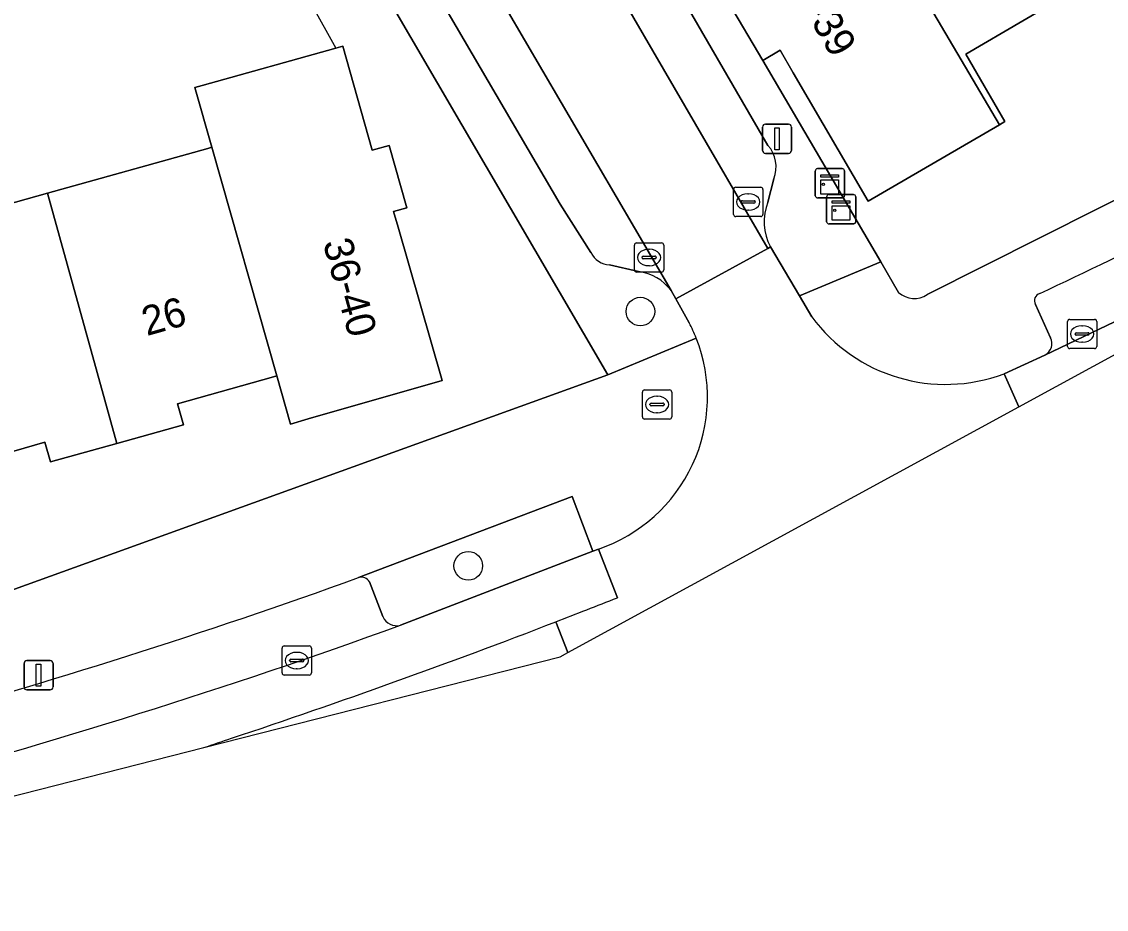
# Model space of a CAD drawing. Extents: x 159716 to 160783, y 383290 to 384031.
# Drawn here: x 160189.83 to 160226.9, y 383296.16 to 383326.49 of the extents above; entities that cross this region are included whole.
import ezdxf

# ---------------------------------------------------------------- set-up
doc = ezdxf.new("R2010")
doc.units = 0
for name, color, linetype in [('IMGEO_Boom', 7, 'Continuous'), ('IMGEO_Brandkraan', 7, 'Continuous'), ('IMGEO_Erf', 7, 'Continuous'), ('IMGEO_Groenvoorziening', 7, 'Continuous'), ('IMGEO_Kast', 7, 'Continuous'), ('IMGEO_Kolk', 7, 'Continuous'), ('IMGEO_Lichtmast', 7, 'Continuous'), ('IMGEO_Muur', 7, 'Continuous'), ('IMGEO_Pand', 7, 'Continuous'), ('IMGEO_Pand_nummerreeks', 7, 'Continuous'), ('IMGEO_Parkeervlak_open', 7, 'Continuous'), ('IMGEO_Rijbaan_lokaal_gesloten', 7, 'Continuous'), ('IMGEO_Rijbaan_lokaal_open', 7, 'Continuous'), ('IMGEO_Voetpad_open', 7, 'Continuous')]:
    doc.layers.add(name, color=color, linetype=linetype)

msp = doc.modelspace()

# ---------------------------------------------------------------- linework, layer by layer
at = {"layer": 'IMGEO_Boom'}
for centre in [(160210.978, 383316.589), (160205.095, 383307.901)]:
    msp.add_circle(centre, 0.489, dxfattribs=at)
at = {"layer": 'IMGEO_Brandkraan'}
for p, q in [((160211.048, 383312.987), (160211.048, 383313.839)), ((160211.123, 383313.913), (160211.975, 383313.913)), ((160211.536, 383313.693), (160211.561, 383313.693)), ((160212.049, 383313.839), (160212.049, 383312.987)), ((160211.307, 383313.407), (160211.307, 383313.419)), ((160211.745, 383313.37), (160211.347, 383313.37)), ((160211.35, 383313.456), (160211.748, 383313.456)), ((160211.791, 383313.419), (160211.791, 383313.407)), ((160211.975, 383312.913), (160211.123, 383312.913)), ((160211.559, 383313.133), (160211.534, 383313.133))]:
    msp.add_line(p, q, dxfattribs=at)
for points in [[(160211.048, 383312.987), (160211.048, 383313.839)], [(160211.123, 383313.913), (160211.975, 383313.913)], [(160212.049, 383313.839), (160212.049, 383312.987)], [(160211.975, 383312.913), (160211.123, 383312.913)]]:
    msp.add_lwpolyline(points, dxfattribs=at)
for centre, radius, start, end in [((160211.125, 383313.837), 0.0765, 91.552, 178.448), ((160211.125, 383313.837), 0.0765, 91.552, 178.448), ((160211.973, 383313.837), 0.0765, 1.552, 88.448), ((160211.973, 383313.837), 0.0765, 1.552, 88.448), ((160211.347, 383313.416), 0.0403, 85.8775, 175.7526), ((160211.344, 383313.406), 0.0366, 178.938, 274.7102), ((160211.748, 383313.413), 0.043, 264.8664, 352.4533), ((160211.752, 383313.418), 0.0386, 1.7309, 96.639), ((160211.125, 383312.989), 0.0765, 181.552, 268.448), ((160211.125, 383312.989), 0.0765, 181.552, 268.448), ((160211.973, 383312.989), 0.0765, 271.552, 358.448), ((160211.973, 383312.989), 0.0765, 271.552, 358.448)]:
    msp.add_arc(centre, radius, start, end, dxfattribs=at)
for centre, major_axis, ratio, start_param, end_param in [((160211.535, 383313.413), (-0.387, 0.002), 0.722429, 4.712389, 7.853982), ((160211.56, 383313.413), (-0.39, 0.002), 0.717154, 1.570796, 4.712389)]:
    msp.add_ellipse(centre, major_axis=major_axis, ratio=ratio, start_param=start_param, end_param=end_param, dxfattribs=at)
at = {"layer": 'IMGEO_Erf'}
for points in [[(160220.786, 383317.171), (160238.249, 383325.951), (160247.588, 383331.001), (160253.539, 383334.531), (160259.394, 383338.216), (160264.927, 383342.048), (160264.625, 383342.477), (160263.613, 383343.914), (160253.869, 383360.915)], [(160163.296, 383305.007), (160166.005, 383305.429), (160165.795, 383306.286), (160164.867, 383310.308), (160163.935, 383314.054), (160168.634, 383315.223), (160167.695, 383318.996), (160166.699, 383323), (160169.972, 383323.816), (160171.22, 383324.127), (160171.871, 383322.489), (160175.99, 383312.13), (160178.186, 383312.92), (160174.593, 383319.911), (160176.942, 383320.802), (160179.709, 383321.851), (160181.912, 383317.551), (160183.87, 383318.595), (160185.666, 383315.292), (160187.136, 383311.114), (160188.629, 383306.759), (160209.871, 383314.427), (160185.573, 383355.997)], [(160230.278, 383330.181), (160225.999, 383327.667), (160222.104, 383325.378), (160223.439, 383323.079), (160223.255, 383322.972), (160218.76, 383320.363), (160216.205, 383324.74), (160215.753, 383325.515), (160215.167, 383325.168), (160219.193, 383318.286), (160219.806, 383317.239)], [(160184.864, 383318.991), (160190.719, 383320.631), (160196.192, 383322.165), (160196.326, 383322.203), (160195.745, 383324.24), (160195.996, 383324.31), (160200.57, 383325.593), (160200.81, 383325.66), (160201.807, 383322.102), (160202.392, 383322.266), (160202.991, 383320.129), (160202.541, 383320.003), (160202.694, 383319.468), (160204.199, 383314.228), (160199.626, 383312.919), (160199.02, 383312.746), (160198.552, 383314.39), (160198.437, 383314.358), (160195.158, 383313.439), (160195.358, 383312.723), (160193.082, 383312.085), (160190.813, 383311.45), (160190.624, 383312.123), (160188.41, 383311.49)]]:
    msp.add_lwpolyline(points, dxfattribs=at)
msp.add_arc((160220.34, 383317.84), 0.804, 228.3849, 303.6766, dxfattribs=at)
at = {"layer": 'IMGEO_Groenvoorziening'}
for points in [[(160209.348, 383308.4), (160208.651, 383310.273), (160201.348, 383307.5)], [(160202.775, 383305.87), (160209.348, 383308.4)], [(160201.722, 383307.354), (160202.176, 383306.165)]]:
    msp.add_lwpolyline(points, dxfattribs=at)
for centre, radius, start, end in [((160201.443, 383307.191), 0.323, 30.2253, 107.126), ((160202.648, 383306.368), 0.514, 203.2667, 284.2939)]:
    msp.add_arc(centre, radius, start, end, dxfattribs=at)
at = {"layer": 'IMGEO_Kast'}
for p, q in [((160216.955, 383320.547), (160216.955, 383321.388)), ((160216.955, 383321.388), (160216.955, 383320.547)), ((160217.03, 383321.472), (160217.871, 383321.472)), ((160217.871, 383321.472), (160217.03, 383321.472)), ((160217.955, 383321.397), (160217.955, 383320.556)), ((160217.955, 383320.556), (160217.955, 383321.397)), ((160217.88, 383320.472), (160217.039, 383320.472)), ((160217.039, 383320.472), (160217.88, 383320.472)), ((160217.344, 383319.659), (160217.344, 383320.5)), ((160217.344, 383320.5), (160217.344, 383319.659)), ((160217.419, 383320.584), (160218.26, 383320.584)), ((160218.26, 383320.584), (160217.419, 383320.584)), ((160218.344, 383320.509), (160218.344, 383319.668)), ((160218.344, 383319.668), (160218.344, 383320.509)), ((160218.269, 383319.584), (160217.428, 383319.584)), ((160217.428, 383319.584), (160218.269, 383319.584))]:
    msp.add_line(p, q, dxfattribs=at)
for points in [[(160217.15, 383321.262), (160217.75, 383321.262), (160217.75, 383321.177), (160217.15, 383321.177), (160217.15, 383321.262)], [(160217.15, 383321.087), (160217.75, 383321.087), (160217.75, 383320.598), (160217.15, 383320.598), (160217.15, 383321.087)], [(160217.539, 383320.374), (160218.139, 383320.374), (160218.139, 383320.289), (160217.539, 383320.289), (160217.539, 383320.374)], [(160217.539, 383320.199), (160218.139, 383320.199), (160218.139, 383319.71), (160217.539, 383319.71), (160217.539, 383320.199)]]:
    msp.add_lwpolyline(points, dxfattribs=at)
for centre in [(160217.234, 383320.936), (160217.623, 383320.048)]:
    msp.add_circle(centre, 0.0377, dxfattribs=at)
for centre, start, end in [((160217.033, 383321.394), 92.4484, 184.2845), ((160217.033, 383321.394), 92.4484, 184.2845), ((160217.877, 383321.394), 2.4484, 94.2845), ((160217.877, 383321.394), 2.4484, 94.2845), ((160217.033, 383320.55), 182.4484, 274.2845), ((160217.033, 383320.55), 182.4484, 274.2845), ((160217.422, 383320.506), 92.4484, 184.2845), ((160217.422, 383320.506), 92.4484, 184.2845), ((160217.877, 383320.55), 272.4484, 4.2845), ((160217.877, 383320.55), 272.4484, 4.2845), ((160218.266, 383320.506), 2.4484, 94.2845), ((160218.266, 383320.506), 2.4484, 94.2845), ((160217.422, 383319.662), 182.4484, 274.2845), ((160217.422, 383319.662), 182.4484, 274.2845), ((160218.266, 383319.662), 272.4484, 4.2845), ((160218.266, 383319.662), 272.4484, 4.2845)]:
    msp.add_arc(centre, 0.0779, start, end, dxfattribs=at)
at = {"layer": 'IMGEO_Kolk'}
for p, q in [((160214.164, 383319.908), (160214.164, 383320.76)), ((160214.239, 383320.834), (160215.091, 383320.834)), ((160214.652, 383320.614), (160214.677, 383320.614)), ((160215.165, 383320.76), (160215.165, 383319.908)), ((160214.423, 383320.328), (160214.423, 383320.34)), ((160214.861, 383320.291), (160214.463, 383320.291)), ((160214.466, 383320.377), (160214.864, 383320.377)), ((160214.907, 383320.34), (160214.907, 383320.328)), ((160214.675, 383320.054), (160214.65, 383320.054)), ((160215.091, 383319.834), (160214.239, 383319.834)), ((160210.775, 383318.01), (160210.775, 383318.862)), ((160210.85, 383318.936), (160211.702, 383318.936)), ((160211.776, 383318.862), (160211.776, 383318.01)), ((160211.034, 383318.43), (160211.034, 383318.442)), ((160211.472, 383318.393), (160211.074, 383318.393)), ((160211.077, 383318.479), (160211.475, 383318.479)), ((160211.263, 383318.716), (160211.288, 383318.716)), ((160211.518, 383318.442), (160211.518, 383318.43)), ((160211.286, 383318.156), (160211.261, 383318.156)), ((160211.702, 383317.936), (160210.85, 383317.936)), ((160225.577, 383315.396), (160225.577, 383316.248)), ((160225.652, 383316.322), (160226.504, 383316.322)), ((160226.578, 383316.248), (160226.578, 383315.396)), ((160225.836, 383315.816), (160225.836, 383315.828)), ((160226.274, 383315.779), (160225.876, 383315.779)), ((160225.879, 383315.865), (160226.277, 383315.865)), ((160226.065, 383316.102), (160226.09, 383316.102)), ((160226.32, 383315.828), (160226.32, 383315.816)), ((160226.088, 383315.542), (160226.063, 383315.542)), ((160226.504, 383315.322), (160225.652, 383315.322)), ((160198.732, 383304.239), (160198.732, 383305.091)), ((160198.807, 383305.165), (160199.659, 383305.165)), ((160199.733, 383305.091), (160199.733, 383304.239)), ((160198.991, 383304.659), (160198.991, 383304.671)), ((160199.034, 383304.708), (160199.432, 383304.708)), ((160199.22, 383304.945), (160199.245, 383304.945)), ((160199.475, 383304.671), (160199.475, 383304.659)), ((160199.429, 383304.622), (160199.031, 383304.622)), ((160199.243, 383304.385), (160199.218, 383304.385)), ((160199.659, 383304.165), (160198.807, 383304.165))]:
    msp.add_line(p, q, dxfattribs=at)
for points in [[(160214.164, 383319.908), (160214.164, 383320.76)], [(160214.239, 383320.834), (160215.091, 383320.834)], [(160215.165, 383320.76), (160215.165, 383319.908)], [(160215.091, 383319.834), (160214.239, 383319.834)], [(160210.775, 383318.01), (160210.775, 383318.862)], [(160210.85, 383318.936), (160211.702, 383318.936)], [(160211.776, 383318.862), (160211.776, 383318.01)], [(160211.702, 383317.936), (160210.85, 383317.936)], [(160225.577, 383315.396), (160225.577, 383316.248)], [(160225.652, 383316.322), (160226.504, 383316.322)], [(160226.578, 383316.248), (160226.578, 383315.396)], [(160226.504, 383315.322), (160225.652, 383315.322)], [(160198.732, 383304.239), (160198.732, 383305.091)], [(160198.807, 383305.165), (160199.659, 383305.165)], [(160199.733, 383305.091), (160199.733, 383304.239)], [(160199.659, 383304.165), (160198.807, 383304.165)]]:
    msp.add_lwpolyline(points, dxfattribs=at)
for centre, radius, start, end in [((160214.241, 383320.758), 0.0765, 91.552, 178.448), ((160214.241, 383320.758), 0.0765, 91.552, 178.448), ((160215.089, 383320.758), 0.0765, 1.552, 88.448), ((160215.089, 383320.758), 0.0765, 1.552, 88.448), ((160214.463, 383320.337), 0.0403, 85.8775, 175.7526), ((160214.46, 383320.327), 0.0366, 178.938, 274.7102), ((160214.864, 383320.334), 0.043, 264.8664, 352.4533), ((160214.868, 383320.339), 0.0386, 1.7309, 96.639), ((160214.241, 383319.91), 0.0765, 181.552, 268.448), ((160214.241, 383319.91), 0.0765, 181.552, 268.448), ((160215.089, 383319.91), 0.0765, 271.552, 358.448), ((160215.089, 383319.91), 0.0765, 271.552, 358.448), ((160210.852, 383318.86), 0.0765, 91.552, 178.448), ((160210.852, 383318.86), 0.0765, 91.552, 178.448), ((160211.7, 383318.86), 0.0765, 1.552, 88.448), ((160211.7, 383318.86), 0.0765, 1.552, 88.448), ((160211.074, 383318.439), 0.0403, 85.8775, 175.7526), ((160211.071, 383318.429), 0.0366, 178.938, 274.7102), ((160211.475, 383318.436), 0.043, 264.8664, 352.4533), ((160211.479, 383318.441), 0.0386, 1.7309, 96.639), ((160210.852, 383318.012), 0.0765, 181.552, 268.448), ((160210.852, 383318.012), 0.0765, 181.552, 268.448), ((160211.7, 383318.012), 0.0765, 271.552, 358.448), ((160211.7, 383318.012), 0.0765, 271.552, 358.448), ((160225.654, 383316.246), 0.0765, 91.552, 178.448), ((160225.654, 383316.246), 0.0765, 91.552, 178.448), ((160226.502, 383316.246), 0.0765, 1.552, 88.448), ((160226.502, 383316.246), 0.0765, 1.552, 88.448), ((160225.876, 383315.825), 0.0403, 85.8775, 175.7526), ((160225.873, 383315.815), 0.0366, 178.938, 274.7102), ((160226.277, 383315.822), 0.043, 264.8664, 352.4533), ((160226.281, 383315.827), 0.0386, 1.7309, 96.639), ((160225.654, 383315.398), 0.0765, 181.552, 268.448), ((160225.654, 383315.398), 0.0765, 181.552, 268.448), ((160226.502, 383315.398), 0.0765, 271.552, 358.448), ((160226.502, 383315.398), 0.0765, 271.552, 358.448), ((160198.809, 383305.089), 0.0765, 91.552, 178.448), ((160198.809, 383305.089), 0.0765, 91.552, 178.448), ((160199.657, 383305.089), 0.0765, 1.552, 88.448), ((160199.657, 383305.089), 0.0765, 1.552, 88.448), ((160199.031, 383304.668), 0.0403, 85.8775, 175.7526), ((160199.028, 383304.658), 0.0366, 178.938, 274.7102), ((160199.432, 383304.665), 0.043, 264.8664, 352.4533), ((160199.436, 383304.67), 0.0386, 1.7309, 96.639), ((160198.809, 383304.241), 0.0765, 181.552, 268.448), ((160198.809, 383304.241), 0.0765, 181.552, 268.448), ((160199.657, 383304.241), 0.0765, 271.552, 358.448), ((160199.657, 383304.241), 0.0765, 271.552, 358.448)]:
    msp.add_arc(centre, radius, start, end, dxfattribs=at)
for centre, major_axis, ratio, start_param, end_param in [((160214.651, 383320.334), (-0.387, 0.002), 0.722429, 4.712389, 7.853982), ((160214.676, 383320.334), (-0.39, 0.002), 0.717154, 1.570796, 4.712389), ((160211.262, 383318.436), (-0.387, 0.002), 0.722429, 4.712389, 7.853982), ((160211.287, 383318.436), (-0.39, 0.002), 0.717154, 1.570796, 4.712389), ((160226.064, 383315.822), (-0.387, 0.002), 0.722429, 4.712389, 7.853982), ((160226.089, 383315.822), (-0.39, 0.002), 0.717154, 1.570796, 4.712389), ((160199.219, 383304.665), (-0.387, 0.002), 0.722429, 4.712389, 7.853982), ((160199.244, 383304.665), (-0.39, 0.002), 0.717154, 1.570796, 4.712389)]:
    msp.add_ellipse(centre, major_axis=major_axis, ratio=ratio, start_param=start_param, end_param=end_param, dxfattribs=at)
at = {"layer": 'IMGEO_Lichtmast'}
for p, q in [((160215.154, 383322.092), (160215.154, 383322.892)), ((160215.154, 383322.892), (160215.154, 383322.092)), ((160215.254, 383322.992), (160216.044, 383322.992)), ((160216.044, 383322.992), (160215.254, 383322.992)), ((160216.144, 383322.892), (160216.144, 383322.092)), ((160216.144, 383322.092), (160216.144, 383322.892)), ((160216.044, 383321.992), (160215.254, 383321.992)), ((160215.254, 383321.992), (160216.044, 383321.992)), ((160190.012, 383304.662), (160190.802, 383304.662)), ((160190.802, 383304.662), (160190.012, 383304.662)), ((160189.912, 383303.762), (160189.912, 383304.562)), ((160189.912, 383304.562), (160189.912, 383303.762)), ((160190.902, 383304.562), (160190.902, 383303.762)), ((160190.902, 383303.762), (160190.902, 383304.562)), ((160190.802, 383303.662), (160190.012, 383303.662)), ((160190.012, 383303.662), (160190.802, 383303.662))]:
    msp.add_line(p, q, dxfattribs=at)
for points in [[(160215.574, 383322.867), (160215.724, 383322.867), (160215.724, 383322.117), (160215.574, 383322.117), (160215.574, 383322.867)], [(160190.332, 383304.537), (160190.482, 383304.537), (160190.482, 383303.787), (160190.332, 383303.787), (160190.332, 383304.537)]]:
    msp.add_lwpolyline(points, dxfattribs=at)
for centre, start, end in [((160215.254, 383322.892), 90, 180), ((160215.254, 383322.892), 90, 180), ((160216.044, 383322.892), 0, 90), ((160216.044, 383322.892), 360, 90), ((160215.254, 383322.092), 180, 270), ((160215.254, 383322.092), 180, 270), ((160216.044, 383322.092), 270, 0), ((160216.044, 383322.092), 270, 0), ((160190.012, 383304.562), 90, 180), ((160190.012, 383304.562), 90, 180), ((160190.802, 383304.562), 0, 90), ((160190.802, 383304.562), 360, 90), ((160190.012, 383303.762), 180, 270), ((160190.012, 383303.762), 180, 270), ((160190.802, 383303.762), 270, 0), ((160190.802, 383303.762), 270, 0)]:
    msp.add_arc(centre, 0.1, start, end, dxfattribs=at)
at = {"layer": 'IMGEO_Muur'}
msp.add_lwpolyline([(160190.734, 383339.781), (160192.197, 383340.648), (160200.57, 383325.593)], dxfattribs=at)
at = {"layer": 'IMGEO_Pand'}
for points in [[(160221.281, 383335.681), (160217.196, 383333.256), (160223.255, 383322.972), (160223.439, 383323.079), (160222.104, 383325.378), (160225.999, 383327.667)], [(160217.196, 383333.256), (160216.963, 383333.117), (160212.663, 383330.564), (160214.504, 383327.45), (160213.993, 383327.146), (160215.167, 383325.168), (160215.753, 383325.515), (160216.205, 383324.74), (160218.76, 383320.363), (160223.255, 383322.972)], [(160202.694, 383319.468), (160202.541, 383320.003), (160202.991, 383320.129), (160202.392, 383322.266), (160201.807, 383322.102), (160200.81, 383325.66), (160200.57, 383325.593), (160195.996, 383324.31), (160195.745, 383324.24), (160196.326, 383322.203), (160198.552, 383314.39), (160199.02, 383312.746), (160199.626, 383312.919), (160204.199, 383314.228)], [(160196.326, 383322.203), (160196.192, 383322.165), (160190.719, 383320.631), (160193.082, 383312.085), (160195.358, 383312.723), (160195.158, 383313.439), (160198.437, 383314.358), (160198.552, 383314.39)], [(160190.719, 383320.631), (160184.864, 383318.991), (160185.711, 383315.94), (160187.136, 383311.114), (160188.41, 383311.49), (160190.624, 383312.123), (160190.813, 383311.45), (160193.082, 383312.085)]]:
    msp.add_lwpolyline(points, close=True, dxfattribs=at)
at = {"layer": 'IMGEO_Parkeervlak_open'}
for points in [[(160203.987, 383338.256), (160215.33, 383318.745), (160215.425, 383318.797)], [(160212.027, 383317.305), (160200.756, 383336.589)], [(160215.338, 383322.267), (160207.007, 383336.622)], [(160200.659, 383333.204), (160208.24, 383320.258), (160209.286, 383318.603)], [(160215.338, 383320.33), (160215.541, 383321.124)], [(160209.926, 383318.188), (160210.918, 383317.957)], [(160224.805, 383315.104), (160230.117, 383317.636), (160231.026, 383318.088)], [(160224.479, 383316.83), (160224.998, 383315.695)], [(160202.176, 383306.165), (160201.722, 383307.354)]]:
    msp.add_lwpolyline(points, dxfattribs=at)
for centre, radius, start, end in [((160214.509, 383321.53), 1.109, 338.5172, 41.6245), ((160217.03, 383319.657), 1.821, 158.3102, 208.186), ((160040.618, 383706.18), 430.304, 295.31731, 296.02244), ((160209.953, 383318.931), 0.744, 206.1789, 267.8993), ((160210.72, 383316.35), 1.619, 36.1373, 82.9587), ((160224.709, 383316.955), 0.262, 107.8623, 208.5349), ((160224.61, 383315.495), 0.437, 296.5347, 27.2948), ((160129.256, 383507.094), 212.215, 285.33908, 289.85946), ((160201.443, 383307.191), 0.323, 30.2253, 107.126), ((160202.648, 383306.368), 0.514, 203.2667, 284.2939), ((160128.277, 383511.595), 218.799, 284.96542, 289.90644)]:
    msp.add_arc(centre, radius, start, end, dxfattribs=at)
at = {"layer": 'IMGEO_Rijbaan_lokaal_gesloten'}
for points in [[(160223.911, 383313.333), (160257.736, 383331.761), (160278.765, 383345.555), (160292.227, 383351.338)], [(160244.338, 383324.977), (160243.812, 383324.692), (160240.543, 383322.924), (160236.749, 383320.956), (160235.382, 383320.252), (160232.332, 383318.736), (160231.026, 383318.088), (160230.117, 383317.636), (160224.805, 383315.104), (160223.411, 383314.464), (160223.911, 383313.333)], [(160210.193, 383306.812), (160209.543, 383308.474), (160209.348, 383308.4), (160202.775, 383305.87)], [(160174.374, 383296.165), (160180.816, 383297.806), (160196.061, 383301.69)]]:
    msp.add_lwpolyline(points, dxfattribs=at)
for centre, radius, start, end in [((160116.594, 383542.887), 253.953, 291.11792, 291.62743), ((160128.277, 383511.595), 218.799, 284.96542, 289.90644), ((160119.606, 383535.083), 245.588, 288.3686, 291.11826), ((160147.999, 383445.014), 151.167, 288.53817, 288.9132)]:
    msp.add_arc(centre, radius, start, end, dxfattribs=at)
at = {"layer": 'IMGEO_Rijbaan_lokaal_open'}
msp.add_lwpolyline([(160203.987, 383338.256), (160202.907, 383340.129), (160199.769, 383338.29), (160200.756, 383336.589), (160212.027, 383317.305), (160212.193, 383317.021), (160215.33, 383318.745)], close=True, dxfattribs=at)
for points in [[(160216.834, 383316.413), (160216.414, 383317.124), (160215.425, 383318.797), (160215.33, 383318.745), (160212.193, 383317.021), (160212.65, 383316.201)], [(160208.497, 383304.936), (160223.911, 383313.333), (160223.411, 383314.464)], [(160209.543, 383308.474), (160210.193, 383306.812)], [(160196.061, 383301.69), (160208.234, 383304.792), (160208.497, 383304.936), (160208.09, 383305.989)], [(160208.09, 383305.989), (160208.497, 383304.936)]]:
    msp.add_lwpolyline(points, dxfattribs=at)
for centre, radius, start, end in [((160208.003, 383313.763), 5.247, 21.4229, 27.6803), ((160221.411, 383319.786), 5.686, 216.3896, 290.5975), ((160207.792, 383313.666), 5.479, 288.6338, 21.5651), ((160116.594, 383542.887), 253.953, 291.11792, 291.62743), ((160119.606, 383535.083), 245.588, 288.3686, 291.11826), ((160147.999, 383445.014), 151.167, 288.53817, 288.9132)]:
    msp.add_arc(centre, radius, start, end, dxfattribs=at)
at = {"layer": 'IMGEO_Voetpad_open'}
for points in [[(160215.425, 383318.797), (160216.414, 383317.124), (160219.193, 383318.286), (160215.167, 383325.168), (160213.993, 383327.146), (160188.923, 383369.749), (160187.571, 383372.047), (160186.126, 383374.501), (160184.751, 383376.839)], [(160178.999, 383367.492), (160185.693, 383356.097), (160185.573, 383355.997), (160209.871, 383314.427), (160212.888, 383315.68)], [(160278.552, 383350.981), (160275.855, 383349.608), (160271.127, 383346.754), (160265.239, 383342.812), (160264.625, 383342.477), (160264.927, 383342.048), (160259.394, 383338.216), (160253.539, 383334.531), (160247.588, 383331.001), (160238.249, 383325.951), (160220.786, 383317.171)], [(160207.007, 383336.622), (160215.338, 383322.267)], [(160209.286, 383318.603), (160208.24, 383320.258), (160200.659, 383333.204)], [(160215.541, 383321.124), (160215.338, 383320.33)], [(160210.918, 383317.957), (160209.926, 383318.188)], [(160219.806, 383317.239), (160219.193, 383318.286), (160216.414, 383317.124), (160216.834, 383316.413)], [(160212.65, 383316.201), (160212.193, 383317.021), (160212.027, 383317.305)], [(160224.998, 383315.695), (160224.479, 383316.83)], [(160212.888, 383315.68), (160209.871, 383314.427), (160188.629, 383306.759), (160183.637, 383305.103), (160178.784, 383303.493), (160180.057, 383301.21), (160184.946, 383302.323), (160185.393, 383302.439)], [(160223.411, 383314.464), (160224.805, 383315.104)], [(160201.348, 383307.5), (160208.651, 383310.273), (160209.348, 383308.4), (160209.543, 383308.474)]]:
    msp.add_lwpolyline(points, dxfattribs=at)
for centre, radius, start, end in [((160214.509, 383321.53), 1.109, 338.5172, 41.6245), ((160217.03, 383319.657), 1.821, 158.3102, 208.186), ((160040.618, 383706.18), 430.304, 295.31731, 296.02244), ((160209.953, 383318.931), 0.744, 206.1789, 267.8993), ((160210.72, 383316.35), 1.619, 36.1373, 82.9587), ((160220.34, 383317.84), 0.804, 228.3849, 303.6766), ((160224.709, 383316.955), 0.262, 107.8623, 208.5349), ((160208.003, 383313.763), 5.247, 21.4229, 27.6803), ((160221.411, 383319.786), 5.686, 216.3896, 290.5975), ((160207.792, 383313.666), 5.479, 288.6338, 21.5651), ((160224.61, 383315.495), 0.437, 296.5347, 27.2948), ((160129.256, 383507.094), 212.215, 285.33908, 289.85946)]:
    msp.add_arc(centre, radius, start, end, dxfattribs=at)

# ---------------------------------------------------------------- texts
at = {"layer": 'IMGEO_Pand_nummerreeks'}
for s, rotation, p in [('35-39', 300.5155, (160215.817, 383328.152)), ('36-40', 285.4582, (160200.12, 383318.944)), ('26', 15.8652, (160194.106, 383315.747))]:
    msp.add_text(s, height=1, rotation=rotation, dxfattribs=at).set_placement(p)

doc.saveas('drawing.dxf')
